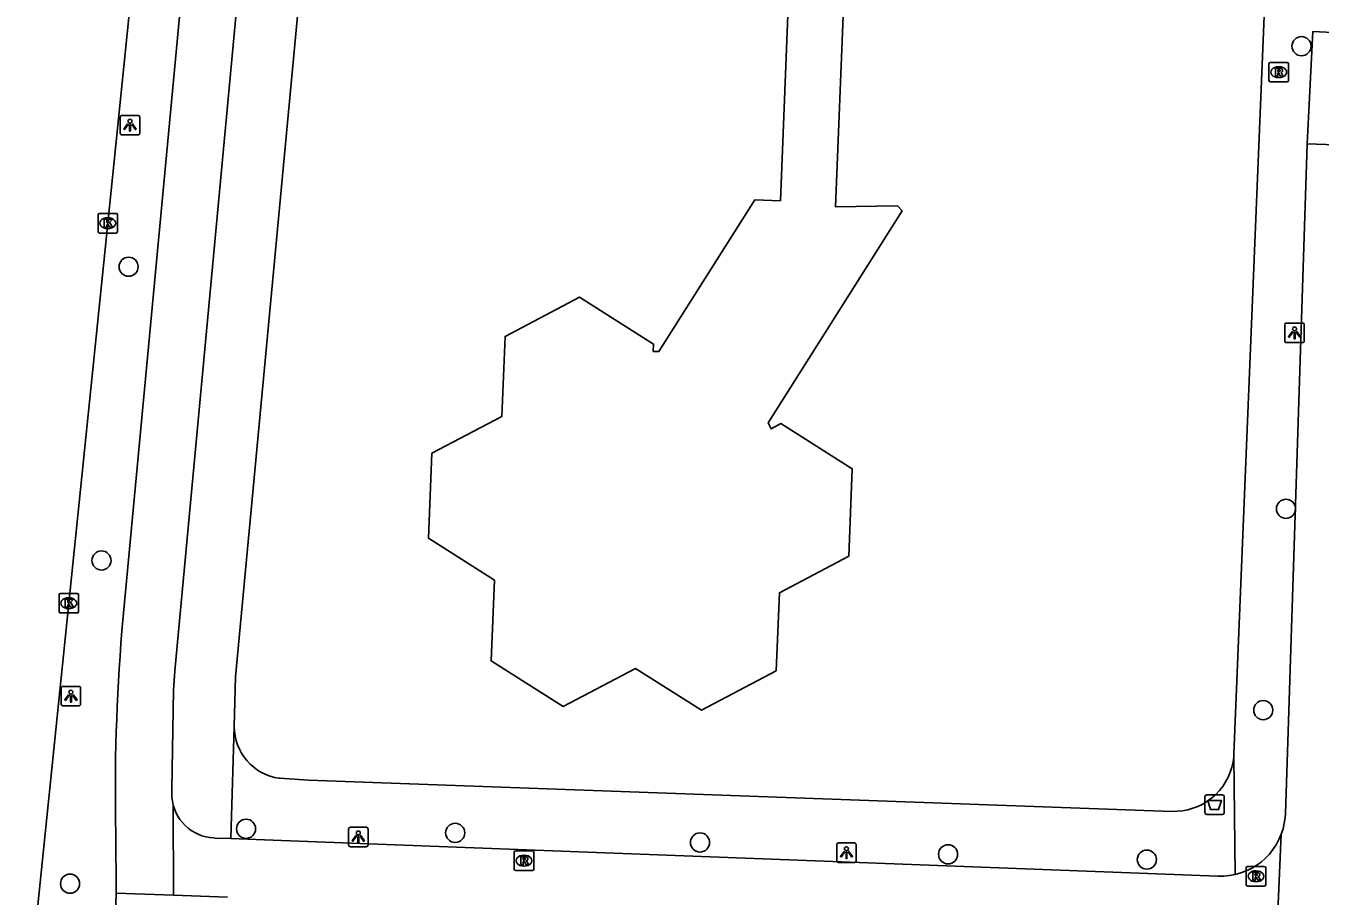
# Model space of a CAD drawing. Extents: x 161355 to 162026, y 386504 to 387459.
# Drawn here: x 161356.8 to 161423, y 386533.3 to 386577.7 of the extents above; entities that cross this region are included whole.
import ezdxf

# ---------------------------------------------------------------- set-up
doc = ezdxf.new("R2010")
doc.units = 0
for name, color, linetype in [('IMGEO_Afvalbak', 7, 'Continuous'), ('IMGEO_Boom', 7, 'Continuous'), ('IMGEO_Fietspad_gesloten', 7, 'Continuous'), ('IMGEO_Fietspad_open', 7, 'Continuous'), ('IMGEO_Kolk', 7, 'Continuous'), ('IMGEO_Lichtpunt', 7, 'Continuous'), ('IMGEO_Pand', 7, 'Continuous'), ('IMGEO_Rijbaan_lokaal_gesloten', 7, 'Continuous'), ('IMGEO_Rijbaan_lokaal_open', 7, 'Continuous'), ('IMGEO_Rioolput', 7, 'Continuous'), ('IMGEO_Voetpad_open', 7, 'Continuous')]:
    doc.layers.add(name, color=color, linetype=linetype)

msp = doc.modelspace()

# ---------------------------------------------------------------- linework, layer by layer
at = {"layer": 'IMGEO_Afvalbak'}
for p, q in [((161417.068, 386537.538), (161417.068, 386538.338)), ((161417.068, 386538.338), (161417.068, 386537.538)), ((161417.168, 386538.438), (161417.958, 386538.438)), ((161417.958, 386538.438), (161417.168, 386538.438)), ((161418.058, 386538.338), (161418.058, 386537.538)), ((161418.058, 386537.538), (161418.058, 386538.338)), ((161417.958, 386537.438), (161417.168, 386537.438)), ((161417.168, 386537.438), (161417.958, 386537.438))]:
    msp.add_line(p, q, dxfattribs=at)
msp.add_lwpolyline([(161417.211, 386538.152), (161417.915, 386538.152), (161417.766, 386537.682), (161417.36, 386537.682), (161417.211, 386538.152)], dxfattribs=at)
for centre, start, end in [((161417.168, 386538.338), 90, 180), ((161417.168, 386538.338), 90, 180), ((161417.958, 386538.338), 0, 90), ((161417.958, 386538.338), 360, 90), ((161417.168, 386537.538), 180, 270), ((161417.168, 386537.538), 180, 270), ((161417.958, 386537.538), 270, 0), ((161417.958, 386537.538), 270, 0)]:
    msp.add_arc(centre, 0.1, start, end, dxfattribs=at)
at = {"layer": 'IMGEO_Boom'}
for centre in [(161422.003, 386576.684), (161362.092, 386565.419), (161421.209, 386553.05), (161360.707, 386550.413), (161420.048, 386542.766), (161368.091, 386536.703), (161378.775, 386536.495), (161391.28, 386536.005), (161403.949, 386535.401), (161414.105, 386535.13), (161359.101, 386533.9)]:
    msp.add_circle(centre, 0.489, dxfattribs=at)
at = {"layer": 'IMGEO_Fietspad_gesloten'}
for points in [[(161361.45, 386533.416), (161361.402, 386531.641), (161361.807, 386527.062)], [(161364.391, 386533.313), (161361.45, 386533.416)], [(161367.141, 386533.216), (161364.391, 386533.313)]]:
    msp.add_lwpolyline(points, dxfattribs=at)
at = {"layer": 'IMGEO_Fietspad_open'}
for points in [[(161361.751, 386546.816), (161365.503, 386586.919), (161369.056, 386623.43), (161372.78, 386641.005), (161373.235, 386643.851), (161373.548, 386646.346), (161375.763, 386665.263), (161375.91, 386666.917), (161376.529, 386689.717), (161378.997, 386712.85)], [(161381.864, 386712.557), (161379.47, 386690.727), (161378.77, 386666.617), (161375.998, 386642.707), (161375.624, 386640.752), (161372.137, 386624.68), (161368.347, 386586.608), (161364.46, 386544.778), (161364.392, 386543.778), (161364.303, 386538.723), (161364.292, 386538.52), (161364.3, 386538.317), (161364.326, 386538.115), (161364.37, 386537.917)], [(161420.966, 386536.425), (161421.058, 386536.706), (161421.125, 386536.994), (161421.165, 386537.287), (161421.177, 386537.467), (161422.296, 386571.701)], [(161364.37, 386537.917), (161364.431, 386537.723), (161364.509, 386537.536), (161364.604, 386537.356), (161364.714, 386537.185), (161364.839, 386537.025), (161364.978, 386536.877), (161365.13, 386536.742), (161365.293, 386536.62), (161365.467, 386536.514), (161365.649, 386536.424), (161365.838, 386536.351), (161366.033, 386536.294), (161366.233, 386536.256), (161366.435, 386536.235), (161366.507, 386536.232), (161367.32, 386536.204)], [(161364.391, 386533.313), (161364.37, 386537.917)], [(161361.45, 386533.416), (161361.437, 386536.487)], [(161367.32, 386536.204), (161369.9, 386536.114), (161417.731, 386534.289), (161418.027, 386534.29), (161418.321, 386534.317), (161418.612, 386534.37)], [(161418.612, 386534.37), (161418.897, 386534.449), (161419.174, 386534.553), (161419.44, 386534.682), (161419.694, 386534.833), (161419.934, 386535.007), (161420.156, 386535.202), (161420.361, 386535.415), (161420.546, 386535.647), (161420.709, 386535.893), (161420.849, 386536.153), (161420.966, 386536.425)], [(161420.966, 386536.425), (161420.606, 386528.103)]]:
    msp.add_lwpolyline(points, dxfattribs=at)
msp.add_arc((161462.547, 386538.583), 101.132, 175.33021, 181.1873, dxfattribs=at)
at = {"layer": 'IMGEO_Kolk'}
for p, q in [((161360.529, 386567.216), (161360.529, 386568.068)), ((161360.604, 386568.142), (161361.456, 386568.142)), ((161361.017, 386567.922), (161361.042, 386567.922)), ((161361.53, 386568.068), (161361.53, 386567.216)), ((161361.04, 386567.362), (161361.015, 386567.362)), ((161361.456, 386567.142), (161360.604, 386567.142)), ((161358.537, 386547.803), (161358.537, 386548.655)), ((161358.612, 386548.729), (161359.464, 386548.729)), ((161359.025, 386548.509), (161359.05, 386548.509)), ((161359.538, 386548.655), (161359.538, 386547.803)), ((161359.464, 386547.729), (161358.612, 386547.729)), ((161359.048, 386547.949), (161359.023, 386547.949))]:
    msp.add_line(p, q, dxfattribs=at)
for points in [[(161360.529, 386567.216), (161360.529, 386568.068)], [(161360.604, 386568.142), (161361.456, 386568.142)], [(161361.53, 386568.068), (161361.53, 386567.216)], [(161360.85, 386567.842), (161360.973, 386567.842), (161360.973, 386567.691), (161361.103, 386567.842), (161361.267, 386567.842), (161361.121, 386567.691), (161361.274, 386567.442), (161361.122, 386567.442), (161361.037, 386567.606), (161360.973, 386567.539), (161360.973, 386567.442), (161360.85, 386567.442), (161360.85, 386567.842)], [(161361.456, 386567.142), (161360.604, 386567.142)], [(161358.537, 386547.803), (161358.537, 386548.655)], [(161358.612, 386548.729), (161359.464, 386548.729)], [(161358.858, 386548.429), (161358.981, 386548.429), (161358.981, 386548.278), (161359.111, 386548.429), (161359.275, 386548.429), (161359.129, 386548.278), (161359.282, 386548.029), (161359.13, 386548.029), (161359.045, 386548.193), (161358.981, 386548.126), (161358.981, 386548.029), (161358.858, 386548.029), (161358.858, 386548.429)], [(161359.538, 386548.655), (161359.538, 386547.803)], [(161359.464, 386547.729), (161358.612, 386547.729)]]:
    msp.add_lwpolyline(points, dxfattribs=at)
for centre, start, end in [((161360.606, 386568.066), 91.55205, 178.44795), ((161360.606, 386568.066), 91.55205, 178.44795), ((161361.454, 386568.066), 1.55205, 88.44795), ((161361.454, 386568.066), 1.55205, 88.44795), ((161360.606, 386567.218), 181.55205, 268.44795), ((161360.606, 386567.218), 181.55205, 268.44795), ((161361.454, 386567.218), 271.55205, 358.44795), ((161361.454, 386567.218), 271.55205, 358.44795), ((161358.614, 386548.653), 91.55205, 178.44795), ((161358.614, 386548.653), 91.55205, 178.44795), ((161359.462, 386548.653), 1.55205, 88.44795), ((161359.462, 386548.653), 1.55205, 88.44795), ((161358.614, 386547.805), 181.55205, 268.44795), ((161358.614, 386547.805), 181.55205, 268.44795), ((161359.462, 386547.805), 271.55205, 358.44795), ((161359.462, 386547.805), 271.55205, 358.44795)]:
    msp.add_arc(centre, 0.0765, start, end, dxfattribs=at)
for centre, major_axis, ratio, start_param, end_param in [((161361.016, 386567.642), (-0.387, 0.002), 0.722429, 4.712389, 7.853982), ((161361.041, 386567.642), (-0.39, 0.002), 0.717154, 1.570796, 4.712389), ((161359.024, 386548.229), (-0.387, 0.002), 0.722429, 4.712389, 7.853982), ((161359.049, 386548.229), (-0.39, 0.002), 0.717154, 1.570796, 4.712389)]:
    msp.add_ellipse(centre, major_axis=major_axis, ratio=ratio, start_param=start_param, end_param=end_param, dxfattribs=at)
at = {"layer": 'IMGEO_Lichtpunt'}
for p, q in [((161361.664, 386573.054), (161361.664, 386572.247)), ((161361.664, 386573.054), (161361.664, 386572.247)), ((161362.566, 386573.149), (161361.758, 386573.149)), ((161362.566, 386573.149), (161361.758, 386573.149)), ((161362.66, 386572.247), (161362.66, 386573.054)), ((161362.66, 386572.247), (161362.66, 386573.054)), ((161361.758, 386572.153), (161362.566, 386572.153)), ((161361.758, 386572.153), (161362.566, 386572.153)), ((161421.148, 386562.444), (161421.148, 386561.637)), ((161421.148, 386562.444), (161421.148, 386561.637)), ((161422.05, 386562.539), (161421.242, 386562.539)), ((161422.05, 386562.539), (161421.242, 386562.539)), ((161422.144, 386561.637), (161422.144, 386562.444)), ((161422.144, 386561.637), (161422.144, 386562.444)), ((161421.242, 386561.543), (161422.05, 386561.543)), ((161421.242, 386561.543), (161422.05, 386561.543)), ((161358.646, 386543.887), (161358.646, 386543.08)), ((161358.646, 386543.887), (161358.646, 386543.08)), ((161359.548, 386543.982), (161358.74, 386543.982)), ((161359.548, 386543.982), (161358.74, 386543.982)), ((161359.642, 386543.08), (161359.642, 386543.887)), ((161359.642, 386543.08), (161359.642, 386543.887)), ((161358.74, 386542.986), (161359.548, 386542.986)), ((161358.74, 386542.986), (161359.548, 386542.986)), ((161373.327, 386536.69), (161373.327, 386535.883)), ((161373.327, 386536.69), (161373.327, 386535.883)), ((161374.229, 386536.785), (161373.421, 386536.785)), ((161374.229, 386536.785), (161373.421, 386536.785)), ((161374.323, 386535.883), (161374.323, 386536.69)), ((161374.323, 386535.883), (161374.323, 386536.69)), ((161373.421, 386535.789), (161374.229, 386535.789)), ((161373.421, 386535.789), (161374.229, 386535.789)), ((161398.26, 386535.888), (161398.26, 386535.081)), ((161398.26, 386535.888), (161398.26, 386535.081)), ((161399.162, 386535.983), (161398.354, 386535.983)), ((161399.162, 386535.983), (161398.354, 386535.983)), ((161399.256, 386535.081), (161399.256, 386535.888)), ((161399.256, 386535.081), (161399.256, 386535.888)), ((161398.354, 386534.987), (161399.162, 386534.987)), ((161398.354, 386534.987), (161399.162, 386534.987))]:
    msp.add_line(p, q, dxfattribs=at)
for points in [[(161362.038, 386572.718), (161362.077, 386572.69), (161361.889, 386572.428), (161361.851, 386572.455), (161362.038, 386572.718)], [(161362.14, 386572.67), (161362.187, 386572.67), (161362.187, 386572.348), (161362.14, 386572.348), (161362.14, 386572.67)], [(161362.25, 386572.69), (161362.288, 386572.717), (161362.475, 386572.455), (161362.436, 386572.427), (161362.25, 386572.69)], [(161421.522, 386562.108), (161421.561, 386562.08), (161421.373, 386561.818), (161421.335, 386561.845), (161421.522, 386562.108)], [(161421.624, 386562.06), (161421.671, 386562.06), (161421.671, 386561.738), (161421.624, 386561.738), (161421.624, 386562.06)], [(161421.734, 386562.08), (161421.772, 386562.107), (161421.959, 386561.845), (161421.92, 386561.817), (161421.734, 386562.08)], [(161359.02, 386543.551), (161359.059, 386543.523), (161358.871, 386543.261), (161358.833, 386543.288), (161359.02, 386543.551)], [(161359.122, 386543.503), (161359.169, 386543.503), (161359.169, 386543.181), (161359.122, 386543.181), (161359.122, 386543.503)], [(161359.232, 386543.523), (161359.27, 386543.55), (161359.457, 386543.288), (161359.418, 386543.26), (161359.232, 386543.523)], [(161373.701, 386536.354), (161373.74, 386536.326), (161373.552, 386536.064), (161373.514, 386536.091), (161373.701, 386536.354)], [(161373.803, 386536.306), (161373.85, 386536.306), (161373.85, 386535.984), (161373.803, 386535.984), (161373.803, 386536.306)], [(161373.913, 386536.326), (161373.951, 386536.353), (161374.138, 386536.091), (161374.099, 386536.063), (161373.913, 386536.326)], [(161398.634, 386535.552), (161398.673, 386535.524), (161398.485, 386535.262), (161398.447, 386535.289), (161398.634, 386535.552)], [(161398.846, 386535.524), (161398.884, 386535.551), (161399.071, 386535.289), (161399.032, 386535.261), (161398.846, 386535.524)], [(161398.736, 386535.504), (161398.783, 386535.504), (161398.783, 386535.182), (161398.736, 386535.182), (161398.736, 386535.504)]]:
    msp.add_lwpolyline(points, dxfattribs=at)
for centre in [(161362.163, 386572.852), (161421.647, 386562.242), (161359.145, 386543.685), (161373.826, 386536.488), (161398.759, 386535.686)]:
    msp.add_circle(centre, 0.0994, dxfattribs=at)
for centre, start, end in [((161361.758, 386573.054), 90, 180), ((161361.758, 386573.054), 90, 180), ((161362.566, 386573.054), 0, 90), ((161362.566, 386573.054), 0, 90), ((161361.758, 386572.247), 180, 270), ((161361.758, 386572.247), 180, 270), ((161362.566, 386572.247), 270, 0), ((161362.566, 386572.247), 270, 360), ((161421.242, 386562.444), 90, 180), ((161421.242, 386562.444), 90, 180), ((161422.05, 386562.444), 0, 90), ((161422.05, 386562.444), 0, 90), ((161421.242, 386561.637), 180, 270), ((161421.242, 386561.637), 180, 270), ((161422.05, 386561.637), 270, 0), ((161422.05, 386561.637), 270, 360), ((161358.74, 386543.887), 90, 180), ((161358.74, 386543.887), 90, 180), ((161359.548, 386543.887), 0, 90), ((161359.548, 386543.887), 0, 90), ((161358.74, 386543.08), 180, 270), ((161358.74, 386543.08), 180, 270), ((161359.548, 386543.08), 270, 0), ((161359.548, 386543.08), 270, 360), ((161373.421, 386536.69), 90, 180), ((161373.421, 386536.69), 90, 180), ((161374.229, 386536.69), 0, 90), ((161374.229, 386536.69), 0, 90), ((161373.421, 386535.883), 180, 270), ((161373.421, 386535.883), 180, 270), ((161374.229, 386535.883), 270, 0), ((161374.229, 386535.883), 270, 360), ((161398.354, 386535.888), 90, 180), ((161398.354, 386535.888), 90, 180), ((161399.162, 386535.888), 0, 90), ((161399.162, 386535.888), 0, 90), ((161398.354, 386535.081), 180, 270), ((161398.354, 386535.081), 180, 270), ((161399.162, 386535.081), 270, 0), ((161399.162, 386535.081), 270, 360)]:
    msp.add_arc(centre, 0.0946, start, end, dxfattribs=at)
at = {"layer": 'IMGEO_Pand'}
msp.add_lwpolyline([(161398.585, 386578.236), (161398.193, 386568.482), (161401.37, 386568.524), (161401.603, 386568.271), (161394.756, 386557.441), (161394.913, 386557.141), (161395.415, 386557.405), (161399.058, 386555.102), (161398.878, 386550.624), (161395.335, 386548.765), (161395.175, 386544.774), (161391.35, 386542.766), (161387.986, 386544.892), (161384.297, 386542.955), (161380.614, 386545.283), (161380.78, 386549.411), (161377.402, 386551.547), (161377.577, 386555.892), (161381.153, 386557.77), (161381.318, 386561.858), (161385.127, 386563.858), (161388.907, 386561.467), (161388.892, 386561.096), (161389.18, 386561.084), (161394.085, 386568.842), (161395.387, 386568.79), (161395.786, 386578.714)], dxfattribs=at)
at = {"layer": 'IMGEO_Rijbaan_lokaal_gesloten'}
msp.add_lwpolyline([(161356.845, 386526.767), (161356.983, 386528.182), (161357.055, 386528.822), (161359.038, 386548.229), (161361.03, 386567.642), (161363.004, 386587.003), (161364.968, 386606.376), (161366.857, 386624.793), (161368.724, 386643.195), (161370.724, 386662.56), (161372.926, 386683.94), (161373.851, 386693.007)], dxfattribs=at)
at = {"layer": 'IMGEO_Rijbaan_lokaal_open'}
for points in [[(161422.296, 386571.701), (161422.578, 386577.43), (161437.448, 386576.695)], [(161427.114, 386571.524), (161422.296, 386571.701)]]:
    msp.add_lwpolyline(points, dxfattribs=at)
at = {"layer": 'IMGEO_Rioolput'}
for p, q in [((161420.415, 386575.858), (161421.267, 386575.858)), ((161420.34, 386574.932), (161420.34, 386575.784)), ((161420.828, 386575.638), (161420.853, 386575.638)), ((161421.341, 386575.784), (161421.341, 386574.932)), ((161421.267, 386574.858), (161420.415, 386574.858)), ((161420.851, 386575.078), (161420.826, 386575.078)), ((161381.863, 386535.576), (161382.715, 386535.576)), ((161381.788, 386534.65), (161381.788, 386535.502)), ((161382.276, 386535.356), (161382.301, 386535.356)), ((161382.789, 386535.502), (161382.789, 386534.65)), ((161382.715, 386534.576), (161381.863, 386534.576)), ((161382.299, 386534.796), (161382.274, 386534.796)), ((161419.176, 386533.852), (161419.176, 386534.704)), ((161419.251, 386534.778), (161420.103, 386534.778)), ((161419.664, 386534.558), (161419.689, 386534.558)), ((161420.177, 386534.704), (161420.177, 386533.852)), ((161420.103, 386533.778), (161419.251, 386533.778)), ((161419.687, 386533.998), (161419.662, 386533.998))]:
    msp.add_line(p, q, dxfattribs=at)
for points in [[(161420.415, 386575.858), (161421.267, 386575.858)], [(161420.34, 386574.932), (161420.34, 386575.784)], [(161420.929, 386575.556), (161420.677, 386575.558), (161420.677, 386575.158)], [(161420.677, 386575.158), (161420.801, 386575.158), (161420.801, 386575.32), (161420.812, 386575.32)], [(161420.855, 386575.477), (161420.801, 386575.477), (161420.801, 386575.396)], [(161420.801, 386575.396), (161420.853, 386575.396)], [(161420.859, 386575.291), (161420.93, 386575.158), (161421.07, 386575.158), (161421.005, 386575.284)], [(161421.341, 386575.784), (161421.341, 386574.932)], [(161421.267, 386574.858), (161420.415, 386574.858)], [(161381.863, 386535.576), (161382.715, 386535.576)], [(161381.788, 386534.65), (161381.788, 386535.502)], [(161382.377, 386535.274), (161382.125, 386535.276), (161382.125, 386534.876)], [(161382.125, 386534.876), (161382.249, 386534.876), (161382.249, 386535.038), (161382.26, 386535.038)], [(161382.303, 386535.195), (161382.249, 386535.195), (161382.249, 386535.114)], [(161382.249, 386535.114), (161382.301, 386535.114)], [(161382.307, 386535.009), (161382.378, 386534.876), (161382.518, 386534.876), (161382.453, 386535.002)], [(161382.789, 386535.502), (161382.789, 386534.65)], [(161382.715, 386534.576), (161381.863, 386534.576)], [(161419.176, 386533.852), (161419.176, 386534.704)], [(161419.251, 386534.778), (161420.103, 386534.778)], [(161419.765, 386534.476), (161419.513, 386534.478), (161419.513, 386534.078)], [(161419.513, 386534.078), (161419.637, 386534.078), (161419.637, 386534.24), (161419.648, 386534.24)], [(161419.691, 386534.397), (161419.637, 386534.397), (161419.637, 386534.316)], [(161419.637, 386534.316), (161419.689, 386534.316)], [(161419.695, 386534.211), (161419.766, 386534.078), (161419.906, 386534.078), (161419.841, 386534.204)], [(161420.177, 386534.704), (161420.177, 386533.852)], [(161420.103, 386533.778), (161419.251, 386533.778)]]:
    msp.add_lwpolyline(points, dxfattribs=at)
for centre, radius, start, end in [((161420.417, 386575.782), 0.0765, 91.55205, 178.44795), ((161420.417, 386575.782), 0.0765, 91.55205, 178.44795), ((161421.265, 386575.782), 0.0765, 1.55205, 88.44795), ((161421.265, 386575.782), 0.0765, 1.55205, 88.44795), ((161420.811, 386575.267), 0.0533, 26.02933, 88.69889), ((161420.837, 386575.585), 0.19, 274.7715, 282.96867), ((161420.861, 386575.381), 0.0964, 77.00612, 93.18647), ((161420.875, 386575.438), 0.0378, 276.66336, 79.67722), ((161420.928, 386575.446), 0.109, 350.36119, 89.41601), ((161420.926, 386575.446), 0.112, 277.58423, 350.98172), ((161420.91, 386575.231), 0.108, 29.51342, 73.79051), ((161420.417, 386574.934), 0.0765, 181.55205, 268.44795), ((161420.417, 386574.934), 0.0765, 181.55205, 268.44795), ((161421.265, 386574.934), 0.0765, 271.55205, 358.44795), ((161421.265, 386574.934), 0.0765, 271.55205, 358.44795), ((161381.865, 386535.5), 0.0765, 91.55205, 178.44795), ((161381.865, 386535.5), 0.0765, 91.55205, 178.44795), ((161382.713, 386535.5), 0.0765, 1.55205, 88.44795), ((161382.713, 386535.5), 0.0765, 1.55205, 88.44795), ((161382.259, 386534.985), 0.0533, 26.02933, 88.69889), ((161382.285, 386535.303), 0.19, 274.7715, 282.96867), ((161382.309, 386535.099), 0.0964, 77.00612, 93.18647), ((161382.323, 386535.156), 0.0378, 276.66336, 79.67722), ((161382.376, 386535.164), 0.109, 350.36119, 89.41601), ((161382.374, 386535.164), 0.112, 277.58423, 350.98172), ((161382.358, 386534.949), 0.108, 29.51342, 73.79051), ((161381.865, 386534.652), 0.0765, 181.55205, 268.44795), ((161381.865, 386534.652), 0.0765, 181.55205, 268.44795), ((161382.713, 386534.652), 0.0765, 271.55205, 358.44795), ((161382.713, 386534.652), 0.0765, 271.55205, 358.44795), ((161419.253, 386534.702), 0.0765, 91.55205, 178.44795), ((161419.253, 386534.702), 0.0765, 91.55205, 178.44795), ((161419.647, 386534.187), 0.0533, 26.02933, 88.69889), ((161419.673, 386534.505), 0.19, 274.7715, 282.96867), ((161419.697, 386534.301), 0.0964, 77.00612, 93.18647), ((161419.711, 386534.358), 0.0378, 276.66336, 79.67722), ((161419.764, 386534.366), 0.109, 350.36119, 89.41601), ((161419.762, 386534.366), 0.112, 277.58423, 350.98172), ((161419.746, 386534.151), 0.108, 29.51342, 73.79051), ((161420.101, 386534.702), 0.0765, 1.55205, 88.44795), ((161420.101, 386534.702), 0.0765, 1.55205, 88.44795), ((161419.253, 386533.854), 0.0765, 181.55205, 268.44795), ((161419.253, 386533.854), 0.0765, 181.55205, 268.44795), ((161420.101, 386533.854), 0.0765, 271.55205, 358.44795), ((161420.101, 386533.854), 0.0765, 271.55205, 358.44795)]:
    msp.add_arc(centre, radius, start, end, dxfattribs=at)
for centre, major_axis, ratio, start_param, end_param in [((161420.827, 386575.358), (-0.387, 0.002), 0.722429, 4.712389, 7.853982), ((161420.852, 386575.358), (-0.39, 0.002), 0.717154, 1.570796, 4.712389), ((161382.275, 386535.076), (-0.387, 0.002), 0.722429, 4.712389, 7.853982), ((161382.3, 386535.076), (-0.39, 0.002), 0.717154, 1.570796, 4.712389), ((161419.663, 386534.278), (-0.387, 0.002), 0.722429, 4.712389, 7.853982), ((161419.688, 386534.278), (-0.39, 0.002), 0.717154, 1.570796, 4.712389)]:
    msp.add_ellipse(centre, major_axis=major_axis, ratio=ratio, start_param=start_param, end_param=end_param, dxfattribs=at)
at = {"layer": 'IMGEO_Voetpad_open'}
for points in [[(161367.486, 386541.922), (161367.56, 386544.47), (161371.689, 386588.597), (161375.198, 386623.821), (161379.125, 386642.696), (161381.851, 386666.399), (161382.089, 386671.71), (161382.577, 386690.493), (161385.54, 386717.26), (161385.998, 386721.373), (161387.944, 386738.872)], [(161418.541, 386540.389), (161418.55, 386540.528), (161420.217, 386581.152), (161436.711, 386580.469)], [(161367.32, 386536.204), (161367.486, 386541.922)], [(161367.486, 386541.922), (161367.497, 386541.684), (161367.529, 386541.448), (161367.582, 386541.216), (161367.656, 386540.99), (161367.75, 386540.771), (161367.862, 386540.561), (161367.993, 386540.362), (161368.142, 386540.176), (161368.306, 386540.004), (161368.485, 386539.847), (161368.677, 386539.706), (161368.882, 386539.584), (161369.096, 386539.48), (161369.318, 386539.396), (161369.548, 386539.332), (161369.782, 386539.288), (161369.815, 386539.284), (161371.288, 386539.183), (161415.378, 386537.596), (161415.652, 386537.598), (161415.924, 386537.625), (161416.193, 386537.675), (161416.457, 386537.75), (161416.712, 386537.848), (161416.958, 386537.968), (161417.192, 386538.11), (161417.413, 386538.272), (161417.618, 386538.453), (161417.806, 386538.652), (161417.976, 386538.867), (161418.126, 386539.096), (161418.255, 386539.338), (161418.361, 386539.59), (161418.445, 386539.851), (161418.505, 386540.118), (161418.541, 386540.389)], [(161418.541, 386540.389), (161418.612, 386534.37)]]:
    msp.add_lwpolyline(points, dxfattribs=at)

doc.saveas('drawing.dxf')
